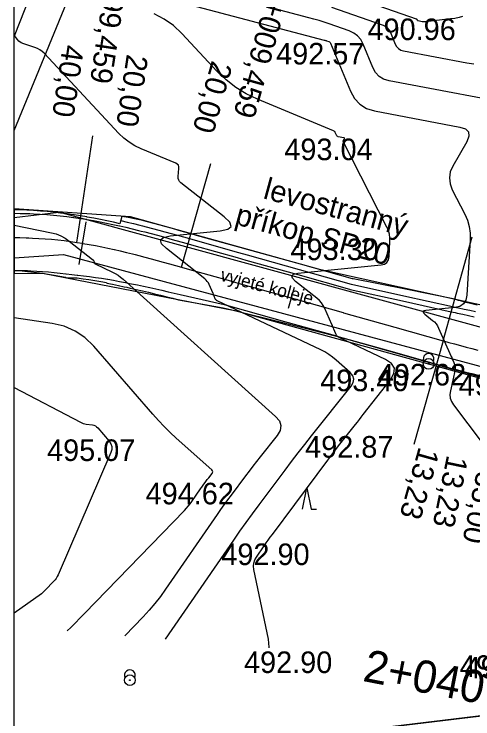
# Model space of a CAD drawing. Extents: x -636600 to -628587, y -1090963 to -1085869.
# Drawn here: x -629847.3 to -629804.7, y -1088936.8 to -1088871.4 of the extents above; entities that cross this region are included whole.
import ezdxf

# ---------------------------------------------------------------- set-up
doc = ezdxf.new("R2010")
doc.units = 0
for name, color, linetype in [('01_PARCELY_NÁVRH_PC', 7, 'Continuous'), ('08_LEGENDA_HV', 7, 'Continuous'), ('15', 7, 'Continuous'), ('22', 7, 'Continuous'), ('30', 7, 'Continuous'), ('40', 7, 'Continuous'), ('43', 7, 'Continuous'), ('dno příkopu', 7, 'Continuous'), ('Ex_Major Contours', 7, 'Continuous'), ('Ex_Minor Contours', 7, 'Continuous'), ('HEKTOMETRY100', 7, 'Continuous'), ('HEKTOMETRY20', 7, 'Continuous'), ('HL_BODY', 7, 'Continuous'), ('koty_vše', 7, 'Continuous'), ('PARCELY_NÁVRH_TOKY_NÁDRŽE', 7, 'Continuous'), ('POLOMERY', 7, 'Continuous'), ('popis', 7, 'Continuous'), ('situace_osa', 7, 'Continuous'), ('situace_těleso', 7, 'Continuous'), ('situace_vozovka', 7, 'Continuous')]:
    doc.layers.add(name, color=color, linetype=linetype)

msp = doc.modelspace()

# ---------------------------------------------------------------- linework, layer by layer
at = {"layer": '01_PARCELY_NÁVRH_PC'}
msp.add_line((-629847.268, -1088889.512), (-629847.268, -1088895.504), dxfattribs=at)
msp.add_lwpolyline([(-629847.268, -1088895.504), (-629844.639, -1088895.468), (-629826.827, -1088898.934), (-629801.684, -1088905.848), (-629792.23, -1088906.181), (-629781.322, -1088903.703), (-629769.113, -1088897.049), (-629768.903, -1088895.987), (-629772.558, -1088889.305), (-629789.319, -1088898.931), (-629799.077, -1088899.509), (-629818.852, -1088895.156), (-629836.484, -1088890.253), (-629847.268, -1088889.512)], dxfattribs=at)
at = {"layer": '08_LEGENDA_HV'}
msp.add_line((-629847.268, -1089118.004), (-629847.268, -1088821.004), dxfattribs=at)
at = {"layer": '22'}
msp.add_line((-629816.253, -1088937.977), (-629800.433, -1088936.087), dxfattribs=at)
at = {"layer": '30'}
for centre, radius in [((-629808.85, -1088903.877), 0.5), ((-629808.85, -1088903.877), 0.0327), ((-629836.54, -1088933.197), 0.5), ((-629836.54, -1088933.197), 0.0327)]:
    msp.add_circle(centre, radius, dxfattribs=at)
for centre in [(-629808.85, -1088903.414), (-629836.54, -1088932.734)]:
    msp.add_arc(centre, 0.5, 331.78911, 208.78435, dxfattribs=at)
at = {"layer": '40'}
for p, q in [((-629847.268, -1088890.301), (-629843.123, -1088889.797)), ((-629799.633, -1088901.697), (-629843.123, -1088889.797)), ((-629847.268, -1088894.051), (-629842.693, -1088893.727)), ((-629842.693, -1088893.727), (-629801.363, -1088904.817))]:
    msp.add_line(p, q, dxfattribs=at)
for points in [[(-629847.268, -1088882.252), (-629839.863, -1088864.157), (-629840.213, -1088848.257), (-629842.133, -1088841.167), (-629845.783, -1088823.767), (-629846.56, -1088821.004)], [(-629847.268, -1088831.802), (-629845.753, -1088839.357), (-629843.113, -1088848.347), (-629842.533, -1088853.157), (-629842.473, -1088859.227), (-629842.773, -1088862.117), (-629847.268, -1088873.494)]]:
    msp.add_lwpolyline(points, dxfattribs=at)
at = {"layer": '43'}
for p, q in [((-629820.535, -1088917.356), (-629820.135, -1088915.356)), ((-629820.135, -1088915.356), (-629819.735, -1088917.356)), ((-629819.735, -1088917.356), (-629819.235, -1088917.356))]:
    msp.add_line(p, q, dxfattribs=at)
at = {"layer": 'dno příkopu'}
msp.add_lwpolyline([(-629837.363, -1088890.594), (-629836.8, -1088890.724), (-629836.206, -1088890.866), (-629835.616, -1088891.012), (-629835.369, -1088891.075), (-629835.028, -1088891.162), (-629834.444, -1088891.315), (-629833.863, -1088891.47), (-629833.286, -1088891.627), (-629832.71, -1088891.786), (-629832.138, -1088891.945), (-629831.568, -1088892.105), (-629831.001, -1088892.265), (-629830.48, -1088892.411), (-629826.458, -1088893.543), (-629825.667, -1088893.765), (-629820.854, -1088895.119), (-629816.04, -1088896.473), (-629816.001, -1088896.484), (-629811.151, -1088897.557), (-629806.626, -1088898.558), (-629806.263, -1088898.638), (-629806.086, -1088898.677), (-629805.551, -1088898.793), (-629805.021, -1088898.907), (-629804.497, -1088899.015)], dxfattribs=at)
at = {"layer": 'Ex_Major Contours'}
for points in [[(-629834.819, -1088869.53), (-629818.522, -1088873.849), (-629818.468, -1088873.864), (-629818.414, -1088873.88), (-629818.36, -1088873.897), (-629818.306, -1088873.915), (-629818.093, -1088873.989), (-629818.044, -1088874.012), (-629818.003, -1088874.043), (-629817.969, -1088874.083), (-629817.944, -1088874.131), (-629816.106, -1088878.593), (-629815.731, -1088879.278), (-629815.232, -1088879.811), (-629814.609, -1088880.192), (-629813.862, -1088880.421), (-629805.954, -1088881.916), (-629805.441, -1088882.09), (-629805.165, -1088882.374), (-629805.126, -1088882.769), (-629805.326, -1088883.273), (-629806.61, -1088885.532), (-629806.846, -1088886.081), (-629806.933, -1088886.634), (-629806.87, -1088887.189), (-629806.658, -1088887.748), (-629805.508, -1088889.99), (-629805.262, -1088890.559), (-629805.096, -1088891.145), (-629805.012, -1088891.748), (-629805.009, -1088892.368), (-629805.315, -1088897.504), (-629805.408, -1088897.971), (-629805.625, -1088898.32), (-629805.964, -1088898.55), (-629806.427, -1088898.662), (-629809.112, -1088898.931), (-629809.291, -1088898.969), (-629809.367, -1088899.037), (-629809.34, -1088899.135), (-629809.21, -1088899.264), (-629808.482, -1088899.839), (-629808.311, -1088899.991), (-629808.162, -1088900.16), (-629808.035, -1088900.347), (-629807.93, -1088900.55), (-629806.754, -1088903.198), (-629806.711, -1088903.296), (-629806.67, -1088903.394), (-629806.629, -1088903.493), (-629806.59, -1088903.593), (-629806.434, -1088903.991), (-629806.403, -1088904.091), (-629806.387, -1088904.192), (-629806.387, -1088904.295), (-629806.403, -1088904.399), (-629806.837, -1088906.361), (-629806.88, -1088906.715), (-629806.846, -1088907.052), (-629806.736, -1088907.372), (-629806.551, -1088907.676), (-629801.33, -1088914.588)], [(-629847.268, -1088906.051), (-629841.12, -1088909.279), (-629840.99, -1088909.34), (-629840.856, -1088909.39), (-629840.718, -1088909.429), (-629840.576, -1088909.455), (-629840.001, -1088909.539), (-629839.864, -1088909.571), (-629839.738, -1088909.625), (-629839.625, -1088909.702), (-629839.524, -1088909.8), (-629838.457, -1088911.026), (-629838.29, -1088911.274), (-629838.207, -1088911.534), (-629838.207, -1088911.807), (-629838.292, -1088912.094), (-629843.178, -1088923.42), (-629843.262, -1088923.594), (-629843.361, -1088923.757), (-629843.474, -1088923.911), (-629843.602, -1088924.055), (-629844.353, -1088924.83), (-629844.383, -1088924.861), (-629844.413, -1088924.891), (-629844.443, -1088924.922), (-629844.474, -1088924.952), (-629844.595, -1088925.071), (-629844.626, -1088925.101), (-629844.658, -1088925.129), (-629844.692, -1088925.155), (-629844.726, -1088925.181), (-629847.268, -1088926.983)]]:
    msp.add_lwpolyline(points, dxfattribs=at)
at = {"layer": 'Ex_Minor Contours'}
for points in [[(-629805.718, -1088871.674), (-629806.016, -1088871.756), (-629806.419, -1088871.84), (-629806.827, -1088871.9), (-629809.15, -1088872.167), (-629809.223, -1088872.172), (-629809.294, -1088872.172), (-629809.366, -1088872.167), (-629809.438, -1088872.156), (-629809.825, -1088872.083), (-629809.844, -1088872.077), (-629809.86, -1088872.067), (-629809.873, -1088872.053), (-629809.883, -1088872.036), (-629809.915, -1088871.957), (-629809.925, -1088871.938), (-629809.938, -1088871.923), (-629809.953, -1088871.912), (-629809.972, -1088871.903), (-629819.656, -1088868.526)], [(-629799.079, -1088880.182), (-629812.516, -1088877.641), (-629813.02, -1088877.487), (-629813.441, -1088877.23), (-629813.778, -1088876.87), (-629814.032, -1088876.407), (-629814.928, -1088874.23), (-629815.15, -1088873.813), (-629815.44, -1088873.469), (-629815.799, -1088873.198), (-629816.228, -1088873), (-629818.079, -1088872.355), (-629818.543, -1088872.198), (-629819.01, -1088872.05), (-629819.48, -1088871.911), (-629819.953, -1088871.781), (-629830.591, -1088868.961)], [(-629817.852, -1088870.795), (-629813.162, -1088872.43), (-629812.91, -1088872.547), (-629812.698, -1088872.706), (-629812.527, -1088872.908), (-629812.397, -1088873.154), (-629811.957, -1088874.221), (-629811.826, -1088874.461), (-629811.651, -1088874.648), (-629811.432, -1088874.782), (-629811.17, -1088874.862), (-629805.317, -1088875.969), (-629804.667, -1088876.067)], [(-629823.64, -1088930.198), (-629823.632, -1088930.137), (-629823.705, -1088929.403), (-629825.044, -1088922.94), (-629825.078, -1088922.632), (-629825.05, -1088922.337), (-629824.961, -1088922.054), (-629824.81, -1088921.784), (-629824.084, -1088920.728), (-629823.901, -1088920.465), (-629823.715, -1088920.204), (-629823.527, -1088919.945), (-629823.336, -1088919.687), (-629817.103, -1088911.364), (-629816.925, -1088911.127), (-629816.745, -1088910.892), (-629816.563, -1088910.658), (-629816.379, -1088910.426), (-629815.64, -1088909.498), (-629815.456, -1088909.266), (-629815.272, -1088909.033), (-629815.089, -1088908.801), (-629814.906, -1088908.567), (-629812.396, -1088905.358), (-629812.065, -1088904.781), (-629812.029, -1088904.273), (-629812.289, -1088903.835), (-629812.844, -1088903.467), (-629817.152, -1088901.425), (-629817.252, -1088901.366), (-629817.337, -1088901.292), (-629817.405, -1088901.203), (-629817.456, -1088901.099), (-629817.631, -1088900.652), (-629817.675, -1088900.54), (-629817.721, -1088900.429), (-629817.767, -1088900.319), (-629817.815, -1088900.209), (-629818.472, -1088898.729), (-629818.613, -1088898.458), (-629818.782, -1088898.209), (-629818.981, -1088897.983), (-629819.21, -1088897.779), (-629821.18, -1088896.223), (-629821.474, -1088895.934), (-629821.535, -1088895.712), (-629821.364, -1088895.559), (-629820.961, -1088895.473), (-629813.26, -1088894.701), (-629812.951, -1088894.627), (-629812.724, -1088894.473), (-629812.58, -1088894.241), (-629812.518, -1088893.929), (-629812.434, -1088892.524), (-629812.436, -1088892.178), (-629812.483, -1088891.841), (-629812.575, -1088891.514), (-629812.713, -1088891.196), (-629816.757, -1088883.309), (-629816.771, -1088883.271), (-629816.776, -1088883.233), (-629816.77, -1088883.195), (-629816.754, -1088883.157), (-629816.668, -1088883.007), (-629816.655, -1088882.973), (-629816.657, -1088882.947), (-629816.676, -1088882.927), (-629816.71, -1088882.916), (-629817.221, -1088882.819), (-629817.281, -1088882.801), (-629817.33, -1088882.771), (-629817.37, -1088882.728), (-629817.4, -1088882.674), (-629817.5, -1088882.431), (-629817.529, -1088882.375), (-629817.568, -1088882.328), (-629817.615, -1088882.289), (-629817.671, -1088882.26), (-629824.724, -1088879.345), (-629825.764, -1088878.849), (-629826.732, -1088878.252), (-629827.63, -1088877.554), (-629828.458, -1088876.753), (-629831.734, -1088873.232), (-629832.511, -1088872.503), (-629833.366, -1088871.903), (-629834.298, -1088871.432)], [(-629833.227, -1088929.394), (-629826.914, -1088920.22), (-629826.34, -1088919.394), (-629825.757, -1088918.575), (-629825.167, -1088917.762), (-629824.569, -1088916.954), (-629822.158, -1088913.735), (-629821.553, -1088912.933), (-629820.941, -1088912.135), (-629820.324, -1088911.342), (-629819.701, -1088910.553), (-629816.029, -1088905.942), (-629815.832, -1088905.608), (-629815.784, -1088905.287), (-629815.885, -1088904.979), (-629816.133, -1088904.682), (-629817.423, -1088903.521), (-629817.754, -1088903.244), (-629818.103, -1088902.993), (-629818.469, -1088902.768), (-629818.852, -1088902.569), (-629828.453, -1088898.019), (-629828.509, -1088897.986), (-629828.556, -1088897.945), (-629828.594, -1088897.895), (-629828.623, -1088897.837), (-629828.72, -1088897.588), (-629828.745, -1088897.525), (-629828.77, -1088897.464), (-629828.796, -1088897.402), (-629828.823, -1088897.341), (-629829.189, -1088896.516), (-629829.268, -1088896.364), (-629829.362, -1088896.226), (-629829.473, -1088896.099), (-629829.601, -1088895.986), (-629833.151, -1088893.183), (-629833.607, -1088892.732), (-629833.703, -1088892.388), (-629833.437, -1088892.149), (-629832.81, -1088892.015), (-629828.167, -1088891.55), (-629827.463, -1088891.4), (-629827.165, -1088891.132), (-629827.273, -1088890.747), (-629827.789, -1088890.243), (-629831.809, -1088887.097), (-629831.933, -1088886.974), (-629832.017, -1088886.834), (-629832.06, -1088886.677), (-629832.062, -1088886.502), (-629831.988, -1088885.767), (-629831.993, -1088885.598), (-629832.046, -1088885.457), (-629832.145, -1088885.344), (-629832.292, -1088885.259), (-629835.503, -1088883.932), (-629836.076, -1088883.659), (-629836.609, -1088883.331), (-629837.104, -1088882.946), (-629837.56, -1088882.505), (-629844.467, -1088875.082), (-629844.659, -1088874.899), (-629844.87, -1088874.746), (-629845.099, -1088874.622), (-629845.347, -1088874.527), (-629846.374, -1088874.205), (-629846.614, -1088874.104), (-629846.821, -1088873.964), (-629846.994, -1088873.784), (-629847.134, -1088873.565), (-629847.268, -1088873.304)], [(-629847.268, -1088891.004), (-629843.815, -1088891.713), (-629843.365, -1088891.832), (-629842.938, -1088892.001), (-629842.534, -1088892.219), (-629842.153, -1088892.486), (-629839.991, -1088894.193), (-629839.965, -1088894.216), (-629839.942, -1088894.242), (-629839.923, -1088894.271), (-629839.906, -1088894.302), (-629839.831, -1088894.472), (-629839.825, -1088894.485), (-629839.82, -1088894.498), (-629839.815, -1088894.511), (-629839.81, -1088894.523), (-629839.79, -1088894.575), (-629839.784, -1088894.587), (-629839.776, -1088894.597), (-629839.766, -1088894.606), (-629839.755, -1088894.612), (-629838.154, -1088895.371), (-629837.889, -1088895.509), (-629837.636, -1088895.664), (-629837.395, -1088895.838), (-629837.166, -1088896.029), (-629823.035, -1088908.751), (-629822.688, -1088909.166), (-629822.548, -1088909.598), (-629822.615, -1088910.047), (-629822.889, -1088910.514), (-629824.465, -1088912.492), (-629824.81, -1088912.929), (-629825.152, -1088913.368), (-629825.49, -1088913.81), (-629825.826, -1088914.254), (-629827.16, -1088916.036), (-629827.491, -1088916.483), (-629827.818, -1088916.933), (-629828.14, -1088917.387), (-629828.458, -1088917.843), (-629833.226, -1088924.772), (-629833.706, -1088925.44), (-629834.214, -1088926.087), (-629834.748, -1088926.712), (-629835.308, -1088927.314), (-629837.016, -1088929.076)], [(-629842.345, -1088928.629), (-629842.014, -1088928.302), (-629841.587, -1088927.874), (-629841.163, -1088927.444), (-629840.741, -1088927.011), (-629831.482, -1088917.459), (-629831.298, -1088917.261), (-629831.123, -1088917.057), (-629830.957, -1088916.845), (-629830.8, -1088916.626), (-629830.002, -1088915.467), (-629829.941, -1088915.379), (-629829.878, -1088915.291), (-629829.815, -1088915.204), (-629829.751, -1088915.117), (-629829.493, -1088914.772), (-629829.428, -1088914.686), (-629829.362, -1088914.601), (-629829.296, -1088914.516), (-629829.229, -1088914.431), (-629828.925, -1088914.048), (-629828.871, -1088913.958), (-629828.858, -1088913.871), (-629828.886, -1088913.788), (-629828.953, -1088913.707), (-629832.237, -1088910.75), (-629832.805, -1088910.223), (-629833.356, -1088909.679), (-629833.891, -1088909.119), (-629834.408, -1088908.541), (-629839.894, -1088902.231), (-629840.709, -1088901.439), (-629841.621, -1088900.826), (-629842.63, -1088900.39), (-629843.737, -1088900.133), (-629847.268, -1088899.619)]]:
    msp.add_lwpolyline(points, dxfattribs=at)
at = {"layer": 'HEKTOMETRY100'}
msp.add_lwpolyline([(-629840.612, -1088890.719), (-629841.258, -1088894.666)], dxfattribs=at)
at = {"layer": 'HEKTOMETRY20'}
msp.add_lwpolyline([(-629821.328, -1088896.804), (-629821.869, -1088898.729)], dxfattribs=at)
at = {"layer": 'HL_BODY'}
for points in [[(-629841.469, -1088892.608), (-629839.983, -1088882.72)], [(-629831.745, -1088894.912), (-629829.037, -1088885.285)], [(-629807.518, -1088901.728), (-629804.81, -1088892.101)]]:
    msp.add_lwpolyline(points, dxfattribs=at)
at = {"layer": 'PARCELY_NÁVRH_TOKY_NÁDRŽE'}
msp.add_lwpolyline([(-629763.901, -1088821.004), (-629751.823, -1088825.267), (-629757.703, -1088826.487), (-629766.913, -1088841.897), (-629759.123, -1088843.227), (-629759.483, -1088850.057), (-629770.503, -1088850.597), (-629766.403, -1088875.317), (-629773.443, -1088878.857), (-629774.143, -1088886.407), (-629768.903, -1088895.987), (-629771.143, -1088907.317), (-629778.153, -1088911.247), (-629781.513, -1088918.427), (-629786.676, -1088916.89), (-629794.283, -1088918.647), (-629792.413, -1088927.327), (-629795.863, -1088926.687), (-629801.323, -1088930.897), (-629800.433, -1088936.087), (-629816.253, -1088937.977), (-629820.983, -1088944.127), (-629831.213, -1088938.517), (-629847.268, -1088950.302)], dxfattribs=at)
at = {"layer": 'POLOMERY'}
for points in [[(-629841.469, -1088892.608), (-629839.983, -1088882.72)], [(-629831.745, -1088894.912), (-629829.037, -1088885.285)], [(-629807.518, -1088901.728), (-629810.226, -1088911.354)]]:
    msp.add_lwpolyline(points, dxfattribs=at)
at = {"layer": 'situace_osa'}
msp.add_lwpolyline([(-629847.268, -1088892.165), (-629846.752, -1088892.169), (-629846.163, -1088892.183), (-629845.907, -1088892.192), (-629845.574, -1088892.206), (-629844.985, -1088892.238), (-629844.397, -1088892.278), (-629843.81, -1088892.327), (-629843.223, -1088892.384), (-629842.638, -1088892.45), (-629842.053, -1088892.525), (-629842.023, -1088892.529), (-629841.469, -1088892.608), (-629840.935, -1088892.692), (-629840.888, -1088892.7), (-629840.309, -1088892.8), (-629839.73, -1088892.907), (-629839.153, -1088893.021), (-629838.578, -1088893.142), (-629838.003, -1088893.269), (-629837.969, -1088893.276), (-629837.43, -1088893.401), (-629836.858, -1088893.538), (-629836.287, -1088893.679), (-629836.048, -1088893.74), (-629835.717, -1088893.825), (-629835.148, -1088893.974), (-629834.58, -1088894.125), (-629834.012, -1088894.28), (-629833.445, -1088894.436), (-629832.878, -1088894.594), (-629832.312, -1088894.753), (-629831.745, -1088894.912), (-629831.225, -1088895.058), (-629827.203, -1088896.19), (-629826.411, -1088896.412), (-629821.598, -1088897.766), (-629816.785, -1088899.121), (-629816.745, -1088899.132), (-629811.972, -1088900.475), (-629807.518, -1088901.728), (-629807.159, -1088901.829), (-629806.983, -1088901.878), (-629806.448, -1088902.027), (-629805.912, -1088902.175), (-629805.376, -1088902.319), (-629804.839, -1088902.46), (-629804.3, -1088902.596)], dxfattribs=at)
at = {"layer": 'situace_těleso'}
msp.add_line((-629847.268, -1088889.582), (-629847.268, -1088895.214), dxfattribs=at)
for points in [[(-629804.343, -1088898.44), (-629804.858, -1088898.309), (-629805.378, -1088898.173), (-629805.905, -1088898.033), (-629806.079, -1088897.986), (-629806.438, -1088897.888), (-629810.983, -1088896.959), (-629815.861, -1088895.987), (-629815.901, -1088895.976), (-629820.718, -1088894.637), (-629825.535, -1088893.299), (-629826.327, -1088893.079), (-629830.353, -1088891.96), (-629830.874, -1088891.814), (-629831.442, -1088891.656), (-629832.013, -1088891.496), (-629832.586, -1088891.337), (-629833.163, -1088891.179), (-629833.742, -1088891.021), (-629834.326, -1088890.866), (-629834.912, -1088890.713), (-629835.254, -1088890.626), (-629835.503, -1088890.564), (-629836.099, -1088890.427), (-629836.703, -1088890.308), (-629837.273, -1088890.199), (-629837.464, -1088890.879), (-629838.061, -1088890.744), (-629838.662, -1088890.613), (-629839.267, -1088890.489), (-629839.874, -1088890.37), (-629840.485, -1088890.258), (-629840.535, -1088890.249), (-629841.1, -1088890.152), (-629841.687, -1088890.059), (-629841.719, -1088890.054), (-629842.338, -1088889.963), (-629842.961, -1088889.898), (-629843.583, -1088889.82), (-629844.206, -1088889.757), (-629844.831, -1088889.703), (-629845.456, -1088889.658), (-629845.81, -1088889.637), (-629846.083, -1088889.623), (-629846.71, -1088889.597), (-629847.268, -1088889.582)], [(-629847.268, -1088895.214), (-629846.803, -1088895.232), (-629846.26, -1088895.278), (-629846.024, -1088895.3), (-629845.718, -1088895.332), (-629845.178, -1088895.396), (-629844.639, -1088895.468), (-629844.102, -1088895.549), (-629843.566, -1088895.639), (-629843.033, -1088895.738), (-629842.502, -1088895.846), (-629842.475, -1088895.852), (-629841.963, -1088895.89), (-629841.462, -1088895.91), (-629841.418, -1088895.912), (-629840.877, -1088895.979), (-629840.334, -1088896.054), (-629839.788, -1088896.136), (-629839.241, -1088896.226), (-629838.692, -1088896.323), (-629838.675, -1088896.396), (-629838.158, -1088896.495), (-629837.606, -1088896.605), (-629837.053, -1088896.722), (-629836.82, -1088896.772), (-629836.498, -1088896.843), (-629835.941, -1088896.969), (-629835.382, -1088897.099), (-629834.821, -1088897.233), (-629834.258, -1088897.369), (-629833.693, -1088897.508), (-629833.125, -1088897.649), (-629832.555, -1088897.791), (-629832.03, -1088897.922), (-629827.9, -1088898.668), (-629827.102, -1088898.866), (-629822.247, -1088900.073), (-629817.397, -1088901.297), (-629817.358, -1088901.308), (-629812.585, -1088902.654), (-629808.137, -1088903.928), (-629807.778, -1088904.032), (-629807.602, -1088904.084), (-629807.063, -1088904.243), (-629806.52, -1088904.402), (-629805.972, -1088904.559), (-629805.419, -1088904.714), (-629804.861, -1088904.865), (-629804.298, -1088905.012)]]:
    msp.add_lwpolyline(points, dxfattribs=at)
at = {"layer": 'situace_vozovka'}
for points in [[(-629847.268, -1088889.915), (-629846.715, -1088889.92), (-629846.092, -1088889.935), (-629845.822, -1088889.944), (-629845.47, -1088889.959), (-629844.849, -1088889.992), (-629844.228, -1088890.034), (-629843.607, -1088890.086), (-629842.987, -1088890.147), (-629842.369, -1088890.217), (-629841.751, -1088890.295), (-629841.72, -1088890.3), (-629841.135, -1088890.383), (-629840.571, -1088890.472), (-629840.522, -1088890.48), (-629839.913, -1088890.585), (-629839.307, -1088890.697), (-629838.704, -1088890.817), (-629838.104, -1088890.942), (-629837.508, -1088891.074), (-629837.473, -1088891.082), (-629836.915, -1088891.21), (-629836.325, -1088891.352), (-629835.738, -1088891.497), (-629835.492, -1088891.559), (-629835.154, -1088891.646), (-629834.572, -1088891.798), (-629833.994, -1088891.953), (-629833.418, -1088892.11), (-629832.844, -1088892.268), (-629832.273, -1088892.427), (-629831.703, -1088892.586), (-629831.136, -1088892.746), (-629830.615, -1088892.892), (-629826.593, -1088894.024), (-629825.802, -1088894.246), (-629820.989, -1088895.601), (-629816.176, -1088896.955), (-629816.136, -1088896.966), (-629811.287, -1088898.038), (-629806.762, -1088899.039), (-629806.398, -1088899.119), (-629806.221, -1088899.158), (-629805.684, -1088899.275), (-629805.153, -1088899.389), (-629804.625, -1088899.499)], [(-629847.268, -1088895.205), (-629846.803, -1088895.209), (-629846.258, -1088895.222), (-629846.021, -1088895.23), (-629845.714, -1088895.243), (-629845.17, -1088895.272), (-629844.627, -1088895.309), (-629844.084, -1088895.354), (-629843.542, -1088895.408), (-629843.001, -1088895.469), (-629842.461, -1088895.538), (-629842.433, -1088895.541), (-629841.917, -1088895.586), (-629841.417, -1088895.636), (-629841.374, -1088895.641), (-629840.828, -1088895.704), (-629840.28, -1088895.775), (-629839.731, -1088895.852), (-629839.179, -1088895.937), (-629838.626, -1088896.028), (-629838.593, -1088896.033), (-629838.071, -1088896.125), (-629837.514, -1088896.227), (-629836.955, -1088896.334), (-629836.72, -1088896.38), (-629836.395, -1088896.445), (-629835.832, -1088896.561), (-629835.269, -1088896.68), (-629834.703, -1088896.803), (-629834.135, -1088896.927), (-629833.566, -1088897.054), (-629832.994, -1088897.183), (-629832.421, -1088897.313), (-629831.892, -1088897.432), (-629827.812, -1088898.356), (-629827.021, -1088898.578), (-629822.208, -1088899.932), (-629817.395, -1088901.286), (-629817.355, -1088901.298), (-629812.581, -1088902.641), (-629808.127, -1088903.894), (-629807.767, -1088903.995), (-629807.591, -1088904.044), (-629807.05, -1088904.195), (-629806.505, -1088904.345), (-629805.955, -1088904.494), (-629805.4, -1088904.639), (-629804.84, -1088904.781), (-629804.275, -1088904.917)]]:
    msp.add_lwpolyline(points, dxfattribs=at)

# ---------------------------------------------------------------- texts
at = {"layer": '15'}
msp.add_text('vyjeté koleje', height=1.2, rotation=344.97975, dxfattribs=at).set_placement((-629828.242, -1088896.138))
at = {"layer": 'HEKTOMETRY20'}
msp.add_text('2+040', height=3, rotation=348.99045, dxfattribs=at).set_placement((-629815.049, -1088933.26))
at = {"layer": 'HL_BODY'}
for s, rotation, p in [('KP1+999,459', 261.44905, (-629837.822, -1088861.626)), ('PT2+009,459', 254.28707, (-629822.6, -1088865.207))]:
    msp.add_text(s, height=2, rotation=rotation, dxfattribs=at).set_placement(p)
at = {"layer": 'koty_vše'}
for s, p in [('490.96', (-629814.516, -1088873.857)), ('492.57', (-629822.986, -1088876.117)), ('493.04', (-629822.223, -1088884.987)), ('493.30', (-629821.653, -1088894.257)), ('492.62', (-629813.561, -1088905.877)), ('493.40', (-629818.903, -1088906.407)), ('492.26', (-629806.071, -1088906.817)), ('492.87', (-629820.296, -1088912.567)), ('495.07', (-629844.213, -1088912.877)), ('494.62', (-629835.081, -1088916.897)), ('492.90', (-629828.061, -1088922.527)), ('492.90', (-629825.961, -1088932.537)), ('492.58', (-629805.976, -1088932.897)), ('492.32', (-629805.516, -1088933.037))]:
    msp.add_text(s, height=2, dxfattribs=at).set_placement(p)
at = {"layer": 'POLOMERY'}
for s, rotation, p in [('40,00', 261.44905, (-629842.749, -1088874.214)), ('20,00', 261.44905, (-629836.815, -1088875.106)), ('20,00', 254.28707, (-629828.932, -1088875.68)), ('13,23', 254.28707, (-629809.745, -1088911.489)), ('13,23', 258.37963, (-629807.138, -1088912.258)), ('-35,00', 258.37963, (-629804.2, -1088912.862))]:
    msp.add_text(s, height=2, rotation=rotation, dxfattribs=at).set_placement(p)
at = {"layer": 'popis'}
for s, p in [('levostranný', (-629824.275, -1088888.508)), ('příkop SP20', (-629826.899, -1088890.904))]:
    msp.add_text(s, height=2, rotation=344.80127, dxfattribs=at).set_placement(p)

doc.saveas('drawing.dxf')
